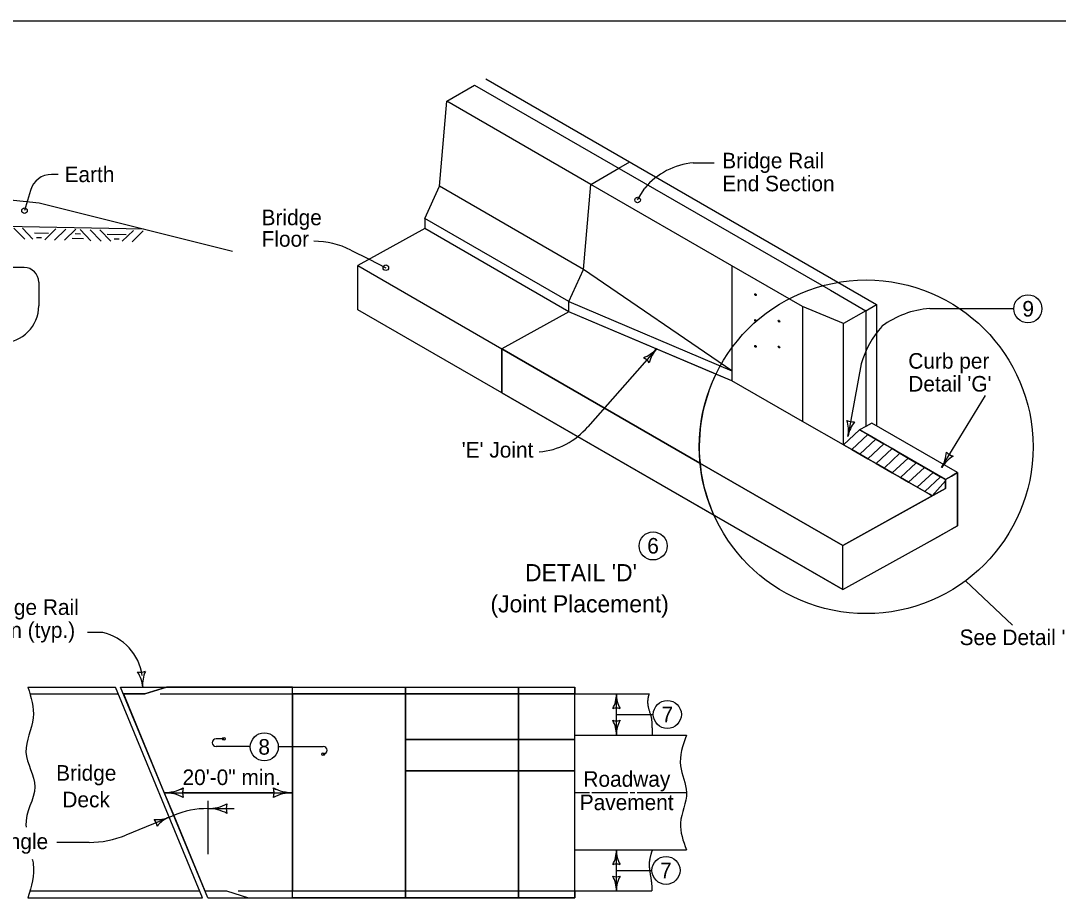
# Model space of a CAD drawing. Extents: x 8925 to 81668, y 4369 to 11918.
# Drawn here: x 18420 to 19752, y 8812 to 9944 of the extents above; entities that cross this region are included whole.
import ezdxf

# ---------------------------------------------------------------- set-up
doc = ezdxf.new("R2010")
doc.units = 0
for name, color, linetype in [('dsnShtPlotShapeBatchPrint', 7, 'Continuous'), ('dsnStdBorder', 7, 'Continuous'), ('dsnStdLabel', 7, 'Continuous'), ('Level 3', 7, 'Continuous'), ('Level 5', 7, 'Continuous'), ('SheetBorder', 7, 'Continuous')]:
    doc.layers.add(name, color=color, linetype=linetype)

msp = doc.modelspace()

# ---------------------------------------------------------------- linework, layer by layer
at = {"layer": 'dsnShtPlotShapeBatchPrint'}
for p, q in [((19058.9, 9079.7), (18914, 9079.7)), ((18914, 9079.7), (18914, 9021.1)), ((19058.9, 9021.1), (19058.9, 9079.7)), ((19131.4, 9079.7), (19058.9, 9079.7)), ((19058.9, 9079.7), (19058.9, 9021.1)), ((19131.4, 9021.1), (19131.4, 9079.7)), ((19058.9, 9021.1), (18914, 9021.1)), ((18914, 9021.1), (18914, 8981.1)), ((18914, 9021.1), (19058.9, 9021.1)), ((19058.9, 8981.1), (19058.9, 9021.1)), ((19058.9, 9021.1), (19058.9, 9021.1)), ((19131.4, 9021.1), (19058.9, 9021.1)), ((19058.9, 9021.1), (19058.9, 8981.1)), ((19058.9, 9021.1), (19131.4, 9021.1)), ((19131.4, 8981.1), (19131.4, 9021.1)), ((18914, 8981.1), (18914, 8826.9)), ((18914, 8981.1), (19058.9, 8981.1)), ((19058.9, 8826.9), (19058.9, 8981.1)), ((19058.9, 8981.1), (19058.9, 8826.9)), ((19131.4, 8981.1), (19058.9, 8981.1)), ((19058.9, 8981.1), (19131.4, 8981.1)), ((19131.4, 8826.9), (19131.4, 8981.1)), ((18914, 8826.9), (19058.9, 8826.9)), ((19058.9, 8826.9), (19131.4, 8826.9))]:
    msp.add_line(p, q, dxfattribs=at)
for points in [[(18769.1, 9088.4), (18914, 9088.3), (18914, 9079.7), (18794.1, 9079.7), (18769.1, 9079.7)], [(19058.9, 9088.3), (19058.9, 9079.7), (18914, 9079.7), (18914, 9088.3)], [(19131.4, 9088.3), (19131.4, 9079.7), (19058.9, 9079.7), (19058.9, 9088.3)], [(18914, 8818), (18769.1, 8818), (18769.1, 8826.9), (18776.4, 8826.9), (18819.6, 8826.9), (18867.2, 8826.9), (18914, 8826.8)], [(18914, 8818), (18914, 8826.9), (19058.9, 8826.9), (19058.9, 8818)], [(19131.4, 8817.9), (19058.9, 8818), (19058.9, 8826.9), (19131.4, 8826.9)]]:
    msp.add_lwpolyline(points, close=True, dxfattribs=at)
msp.add_lwpolyline([(19058.9, 8981.1), (19058.9, 8981.1), (18914, 8981.1)], dxfattribs=at)
at = {"layer": 'dsnStdBorder'}
for p, q in [((19017, 9869.6), (19518.7, 9579.9)), ((19187.8, 9754.6), (19201.9, 9762.8)), ((19283.4, 9761.5), (19310.2, 9761.5)), ((18468.4, 9746.7), (18460, 9746.7)), ((18331.8, 9721.5), (18444.1, 9710.3)), ((18432.8, 9726.2), (18425.2, 9700.2)), ((19142.5, 9624.8), (18957.6, 9731.6)), ((19211.9, 9713.9), (19221.2, 9729.1)), ((18444.1, 9710.3), (18692.3, 9648.2)), ((18399.8, 9680.4), (18577.7, 9676.8)), ((19123.7, 9583.4), (18938.7, 9690.3)), ((18938.7, 9690.2), (18938.7, 9677.2)), ((18411.6, 9677.9), (18425.4, 9663.4)), ((18422.4, 9677.5), (18435.8, 9663.6)), ((18465.6, 9676.7), (18451.2, 9662.8)), ((18478.1, 9676.2), (18463.7, 9662.3)), ((18491.1, 9676.2), (18476.7, 9662.3)), ((18496.5, 9676.1), (18510.4, 9661.6)), ((18509.5, 9675.6), (18523.4, 9661.1)), ((18522, 9675.5), (18535.8, 9661.1)), ((18565.2, 9674.7), (18550.7, 9660.8)), ((18577.6, 9674.2), (18563.2, 9660.3)), ((18844.1, 9649.5), (18867.4, 9637.7)), ((18424.6, 9627.2), (18399.8, 9627.2)), ((18867.4, 9637.7), (18888.8, 9626.9)), ((19333, 9629.4), (19333, 9481.6)), ((18443.5, 9608.3), (18443.5, 9577.9)), ((19423.5, 9577.2), (19423.5, 9429.3)), ((19504.6, 9571.7), (19518.7, 9579.9)), ((19518.7, 9579.9), (19518.7, 9423.7)), ((19586.8, 9574.5), (19694.8, 9574.5)), ((19123.7, 9570.4), (19037.8, 9522.8)), ((19123.7, 9570.4), (19037.8, 9522.8)), ((19312.4, 9490.3), (19123.7, 9570.4)), ((19333, 9481.6), (19123.7, 9570.4)), ((19476.3, 9399.7), (19476.3, 9555.4)), ((19037.8, 9522.8), (19037.8, 9466.2)), ((19292, 9376), (19037.8, 9522.8)), ((19037.8, 9522.8), (19037.8, 9466.2)), ((19037.8, 9522.8), (19292, 9376)), ((19037.8, 9522.8), (19475.1, 9270.3)), ((19236.4, 9523.1), (19148, 9422.7)), ((19499, 9503.4), (19481.8, 9410.4)), ((19333, 9481.6), (19312.4, 9490.3)), ((19423.5, 9429.3), (19333, 9481.6)), ((19423.5, 9429.3), (19333, 9481.6)), ((19037.8, 9466.2), (19475.1, 9213.7)), ((19037.8, 9466.2), (19309.8, 9309.2)), ((19475.1, 9213.7), (19037.8, 9466.2)), ((19602.1, 9370.5), (19658.3, 9462.9)), ((19476.3, 9399.7), (19423.5, 9429.3)), ((19476.3, 9399.7), (19423.5, 9429.3)), ((19622.6, 9363.8), (19512.4, 9427.4)), ((19622.6, 9363.8), (19512.4, 9427.4)), ((19496.7, 9418.7), (19476.3, 9399.7)), ((19496.7, 9418.7), (19476.3, 9399.7)), ((19486.7, 9393.7), (19507.2, 9412.7)), ((19507.2, 9412.7), (19486.7, 9393.7)), ((19507.2, 9412.7), (19486.7, 9393.7)), ((19504.6, 9423), (19496.7, 9418.7)), ((19507.2, 9412.7), (19496.7, 9418.7)), ((19496.7, 9418.7), (19507.2, 9412.7)), ((19606.9, 9355.1), (19496.7, 9418.7)), ((19517.6, 9406.6), (19507.2, 9412.7)), ((19507.2, 9412.7), (19517.6, 9406.6)), ((19486.7, 9393.7), (19476.3, 9399.7)), ((19476.3, 9399.7), (19486.7, 9393.7)), ((19590.1, 9334.1), (19476.3, 9399.7)), ((19497.1, 9387.7), (19517.6, 9406.6)), ((19517.6, 9406.6), (19497.1, 9387.7)), ((19517.6, 9406.6), (19497.1, 9387.7)), ((19507.5, 9381.7), (19528, 9400.6)), ((19528, 9400.6), (19507.5, 9381.7)), ((19528, 9400.6), (19507.5, 9381.7)), ((19528, 9400.6), (19517.6, 9406.6)), ((19517.6, 9406.6), (19528, 9400.6)), ((19538.4, 9394.6), (19528, 9400.6)), ((19528, 9400.6), (19538.4, 9394.6)), ((19486.7, 9393.7), (19497.1, 9387.7)), ((19497.1, 9387.7), (19507.5, 9381.7)), ((19517.9, 9375.7), (19538.4, 9394.6)), ((19538.4, 9394.6), (19517.9, 9375.7)), ((19538.4, 9394.6), (19517.9, 9375.7)), ((19548.6, 9388.7), (19528.6, 9370.1)), ((19292, 9376), (19475.1, 9270.3)), ((19475.1, 9270.3), (19292, 9376)), ((19507.5, 9381.7), (19517.9, 9375.7)), ((19517.9, 9375.7), (19538.7, 9363.7)), ((19538.7, 9363.7), (19559.2, 9382.6)), ((19559.2, 9382.6), (19538.7, 9363.7)), ((19559.2, 9382.6), (19538.7, 9363.7)), ((19549.1, 9357.7), (19569.6, 9376.6)), ((19569.6, 9376.6), (19549.1, 9357.7)), ((19569.6, 9376.6), (19549.1, 9357.7)), ((19569.6, 9376.6), (19559.2, 9382.6)), ((19559.2, 9382.6), (19569.6, 9376.6)), ((19538.7, 9363.7), (19549.1, 9357.7)), ((19580.1, 9370.6), (19559.7, 9351.6)), ((19591.1, 9364.2), (19570.6, 9345.3)), ((19614.8, 9359.4), (19606.9, 9355.1)), ((19606.9, 9355.1), (19614.8, 9359.4)), ((19614.8, 9359.4), (19606.9, 9355.1)), ((19622.6, 9363.8), (19614.8, 9359.4)), ((19614.8, 9359.4), (19622.6, 9363.8)), ((19622.6, 9363.8), (19614.8, 9359.4)), ((19622.6, 9295.5), (19622.6, 9363.8)), ((19549.1, 9357.7), (19559.7, 9351.6)), ((19559.7, 9351.6), (19580.3, 9339.7)), ((19580.3, 9339.7), (19600.8, 9358.6)), ((19600.8, 9358.6), (19580.3, 9339.7)), ((19600.8, 9358.6), (19580.3, 9339.7)), ((19590.1, 9334.1), (19606.9, 9353.1)), ((19606.9, 9353.1), (19590.1, 9334.1)), ((19590.1, 9334.1), (19606.9, 9353.1)), ((19606.9, 9355.1), (19600.8, 9358.6)), ((19600.8, 9358.6), (19606.9, 9355.1)), ((19606.9, 9353.1), (19606.9, 9355.1)), ((19606.9, 9343.4), (19606.9, 9355.1)), ((19606.9, 9343.4), (19606.9, 9353.1)), ((19475.1, 9270.3), (19606.9, 9343.4)), ((19475.1, 9270.3), (19590.1, 9334.1)), ((19590.1, 9334.1), (19475.1, 9270.3)), ((19580.3, 9339.7), (19586.5, 9336.1)), ((19590.1, 9334.1), (19586.5, 9336.1)), ((19586.5, 9336.1), (19590.1, 9334.1)), ((19606.9, 9343.4), (19590.1, 9334.1)), ((19590.1, 9334.1), (19606.9, 9343.4)), ((19309.8, 9309.2), (19475.1, 9213.7)), ((19614.8, 9291.1), (19622.6, 9295.5)), ((19622.6, 9295.5), (19614.8, 9291.1)), ((19475.1, 9213.7), (19599.7, 9282.8)), ((19579.5, 9271.6), (19614.8, 9291.1)), ((19599.7, 9282.8), (19614.8, 9291.1)), ((19475.1, 9213.7), (19475.1, 9270.3)), ((19632.6, 9224.8), (19692.9, 9168)), ((18525.5, 9158.5), (18506, 9158.5)), ((18429.5, 9088.4), (18541.6, 9088.4)), ((18653.8, 8818), (18541.8, 9088.4)), ((18660.4, 8818), (18548.5, 9088.4)), ((18548.5, 9088.4), (18769.1, 9088.4)), ((18579.5, 9079.7), (18607.2, 9088.4)), ((18769.1, 9026.9), (18769.1, 9088.4)), ((18769.1, 8826.9), (18769.1, 9088.4)), ((18769.1, 9088.4), (19131.4, 9088.3)), ((18914, 8818), (18914, 9088.3)), ((19058.9, 8818), (19058.9, 9088.3)), ((19131.4, 8817.9), (19131.4, 9088.3)), ((18432.4, 9079.7), (18545.3, 9079.7)), ((18552, 9079.7), (18579.5, 9079.7)), ((18599.1, 9079.7), (19226.7, 9079.7)), ((18914, 9079.6), (18769.1, 9079.7)), ((19131.4, 8826.9), (19131.4, 9079.7)), ((19184.8, 9026.9), (19184.8, 9079.7)), ((19184.8, 9053.3), (19214.2, 9053.3)), ((19214.2, 9053.3), (19232.1, 9053.3)), ((19131.4, 9026.9), (19274.7, 9026.8)), ((18680.9, 9022.1), (18671, 9022.1)), ((18714.9, 9012.2), (18671, 9012.2)), ((18750.9, 9012.2), (18808.5, 9012.2)), ((18604.4, 8952.8), (18769.1, 8952.8)), ((18745.5, 8952.8), (18628.1, 8952.8)), ((18628.1, 8952.8), (18745.5, 8952.8)), ((18769.1, 8952.8), (18769.1, 8952.8)), ((18769.1, 8952.8), (18769.1, 8884.9)), ((18660.4, 8942.5), (18660.4, 8873.8)), ((18616.6, 8923.8), (18555.2, 8898.3)), ((18660.4, 8932.5), (18694.4, 8932.5)), ((18508.2, 8889), (18466.8, 8889)), ((18769.1, 8884.9), (18769.1, 8826.9)), ((18769.1, 8818), (18769.1, 8884.9)), ((19131.4, 8879.4), (19274.7, 8879.4)), ((19184.8, 8826.8), (19184.8, 8879.4)), ((19184.8, 8853.1), (19214.2, 8853.1)), ((19214.2, 8853.1), (19230.4, 8853.1)), ((18432.2, 8826.9), (18650.1, 8826.9)), ((18656.8, 8826.9), (18684.3, 8826.9)), ((18656.8, 8826.9), (18684.3, 8826.9)), ((18684.3, 8826.9), (18712.5, 8818)), ((18684.3, 8826.9), (18712.5, 8818)), ((18699.5, 8826.9), (19230.4, 8826.9)), ((18769.1, 8826.9), (18819.6, 8826.9)), ((18819.6, 8826.9), (18819.6, 8826.9)), ((18429.5, 8818), (18653.8, 8818)), ((18660.4, 8818), (18769.1, 8818)), ((18712.5, 8818), (18769.1, 8818)), ((18769.1, 8818), (19131.4, 8817.9))]:
    msp.add_line(p, q, dxfattribs=at)
for points in [[(19002.8, 9861.4), (19368.8, 9650.1), (19459.3, 9597.9), (19504.6, 9571.7), (19476.3, 9555.4), (19423.5, 9577.2), (19333, 9629.4), (19152, 9733.9), (18967, 9840.8)], [(18967, 9840.8), (19002.8, 9861.4)], [(18938.7, 9690.2), (18957.6, 9731.6), (18967, 9840.8)], [(19152, 9733.9), (19187.8, 9754.6)], [(19123.7, 9570.4), (19123.7, 9583.4), (19142.5, 9624.8), (19152, 9733.9)], [(18437.9, 9671.8), (18455.9, 9671.4)], [(18440.5, 9665.9), (18447.1, 9665.8)], [(18490.4, 9670.7), (18497, 9670.5)], [(18531.4, 9669.9), (18555.5, 9669.4)], [(18938.7, 9677.2), (18852.8, 9629.6)], [(19123.7, 9570.4), (18938.7, 9677.2)], [(18486.5, 9664.9), (18500.7, 9664.6)], [(18540.1, 9663.9), (18546.6, 9663.8)], [(18852.8, 9629.6), (19037.8, 9522.8)], [(18852.8, 9573), (18852.8, 9629.6)], [(19123.7, 9583.4), (19333, 9494.6), (19142.5, 9624.8)], [(19037.8, 9466.2), (18852.8, 9573)], [(19123.7, 9570.4), (19037.8, 9522.8)], [(19504.6, 9571.7), (19504.6, 9423)], [(19037.8, 9466.2), (19037.8, 9522.8)], [(19512.4, 9427.4), (19511.7, 9426.9), (19504.6, 9423)], [(19512.4, 9427.4), (19504.6, 9423)], [(19504.6, 9423), (19496.7, 9418.7)], [(19507.5, 9381.7), (19497.1, 9387.7), (19486.7, 9393.7)], [(19559.2, 9382.6), (19548.6, 9388.7), (19538.4, 9394.6)], [(19538.4, 9394.6), (19548.6, 9388.7), (19559.2, 9382.6)], [(19538.7, 9363.7), (19517.9, 9375.7), (19507.5, 9381.7)], [(19600.8, 9358.6), (19591.1, 9364.2), (19569.6, 9376.6)], [(19569.6, 9376.6), (19591.1, 9364.2), (19600.8, 9358.6)], [(19586.5, 9336.1), (19580.3, 9339.7), (19559.7, 9351.6), (19549.1, 9357.7), (19538.7, 9363.7)], [(19622.6, 9363.8), (19622.6, 9295.5)], [(19606.9, 9355.1), (19606.9, 9353.1), (19606.9, 9343.4)], [(19475.1, 9213.7), (19579.5, 9271.6), (19599.7, 9282.8)], [(18768.3, 8952.8), (18769.1, 8952.8), (18769.1, 9088.4), (18607.2, 9088.4), (18579.5, 9079.7), (18552.1, 9079.7), (18604.6, 8952.8), (18605.2, 8952.8)], [(18769.1, 9079.7), (18769.1, 9012.2), (18769.1, 8952.8)], [(18914, 8826.8), (18914, 8953.3), (18914, 9079.6)], [(18604.6, 8952.8), (18616.6, 8923.8), (18656.8, 8826.9)], [(18769.1, 8818), (18769.1, 8826.9), (18769.1, 8879.5), (18769.1, 8952.8)], [(18769.1, 8952.8), (18769.1, 8952.8)], [(19131.4, 8953.2), (19150.1, 8953.2)], [(19153.2, 8953.2), (19199.2, 8953.2)], [(19202.3, 8953.2), (19208.5, 8953.2)], [(19211.5, 8953.2), (19274.7, 8953.2)], [(18819.6, 8826.9), (18867.2, 8826.9), (18914, 8826.8)]]:
    msp.add_lwpolyline(points, dxfattribs=at)
for centre, radius in [((19505.2, 9397), 214.2), ((19712.8, 9574.2), 18), ((19231.8, 9269.7), 18), ((19250.1, 9053.3), 18), ((18732.9, 9011.7), 18), ((19248.4, 8853.1), 18)]:
    msp.add_circle(centre, radius, dxfattribs=at)
for centre, radius, start, end in [((19291.1, 9670.8), 91, 94.8409, 140.1467), ((18460, 9718.3), 28.4, 90, 163.739), ((18796.4, 9555), 105.9, 63.2177, 90), ((18424.6, 9608.3), 18.9, 0, 90), ((18396.2, 9577.9), 47.3, 270, 360), ((19595.6, 9457.4), 117.5, 94.3399, 126.627), ((19612.3, 9472.4), 117.5, 137.5971, 164.7195), ((19505.2, 9397), 214.2, 154.1687, 185.6063), ((19505.2, 9397), 214.2, 154.1687, 185.6063), ((19078.1, 9481.1), 91, 274.8409, 320.1467), ((19505.2, 9397), 214.2, 185.6063, 204.2018), ((19505.2, 9397), 214.2, 185.6063, 204.2018), ((18510.4, 9093.6), 66.7, 8.4828, 76.8823), ((19144.6, 9079.7), 40.2, 331.9275, 360), ((19224.9, 9079.7), 40.2, 180, 208.0725), ((19184.8, 9046), 15.5, 72.2666, 107.7334), ((19184.8, 9060.6), 15.5, 252.2666, 287.7333), ((19144.6, 9026.9), 40.2, 360, 28.0725), ((19224.9, 9026.9), 40.2, 151.9275, 180), ((18671, 9017.1), 4.92, 90, 270), ((18808.5, 9007.3), 4.92, 270, 90), ((18604.4, 9005.1), 52.2, 270, 298.0725), ((18604.4, 8900.6), 52.2, 61.9275, 90), ((18604.4, 8900.6), 52.2, 61.9275, 89.8364), ((18604.4, 9005.1), 52.2, 270.8433, 298.0725), ((18648.2, 8952.8), 20.2, 162.2666, 197.7334), ((18648.2, 8952.8), 20.2, 162.2667, 179.9839), ((18648.2, 8952.8), 20.2, 179.9839, 197.7334), ((18725.3, 8952.8), 20.2, 342.2666, 17.7334), ((18769.1, 9005.1), 52.2, 241.9275, 270), ((18725.3, 8952.8), 20.2, 0.0161, 17.7334), ((18769.1, 9005.1), 52.2, 241.9275, 269.1567), ((18769.1, 8900.6), 52.2, 90.0176, 118.0725), ((18725.3, 8952.8), 20.2, 342.2666, 0.0161), ((18769.1, 8900.6), 52.2, 90, 118.0725), ((18769.1, 9005.1), 52.2, 269.9824, 270), ((18660.4, 8984.7), 52.2, 270, 298.0725), ((18660.4, 8984.7), 52.2, 270, 298.0725), ((18704.2, 8932.5), 20.2, 162.2666, 197.7334), ((18704.2, 8932.5), 20.2, 162.2666, 197.7334), ((18595.6, 8958.5), 40.2, 264.4275, 292.5), ((18626.3, 8884.3), 40.2, 112.5, 140.5725), ((18660.4, 8818), 114.5, 90, 112.5), ((18660.4, 8880.2), 52.2, 61.9275, 90), ((18660.4, 8880.2), 52.2, 61.9275, 90), ((18579.8, 8908.5), 15.5, 4.7666, 40.2333), ((18508.2, 9011.9), 122.9, 270, 292.5), ((19144.6, 8879.4), 40.2, 331.9275, 360), ((19224.9, 8879.4), 40.2, 180, 208.0725), ((19184.8, 8845.7), 15.5, 72.2666, 107.7334), ((19184.8, 8860.5), 15.5, 252.2666, 287.7333), ((19144.6, 8826.8), 40.2, 360, 28.0725), ((19224.9, 8826.8), 40.2, 151.9275, 180), ((18779.4, 8826.9), 40.2, 359.9859, 360)]:
    msp.add_arc(centre, radius, start, end, dxfattribs=at)
for centre in [(19363.2, 9592.3), (19363.2, 9559.1), (19393.3, 9558.3), (19363.2, 9525.9), (19393.3, 9525.1)]:
    msp.add_ellipse(centre, major_axis=(0.67, -1.15), ratio=0.57735, dxfattribs=at)
for points in [[(18429.5, 9088.4), (18436.4, 9049.2), (18427.1, 9004.8), (18438.4, 8960.4), (18427.1, 8910.9), (18427.4, 8908.5)], [(19274.7, 9026.8), (19266.9, 8987.2), (19274.7, 8953.1), (19266.9, 8913.9), (19274.7, 8879.4)], [(18435.2, 8867.6), (18436.4, 8861.4), (18429.5, 8818)]]:
    msp.add_spline(points, degree=3, dxfattribs=at)
for points in [[(19226.7, 9079.7), (19226.6, 9079.2), (19226.4, 9078.7), (19226.2, 9078.2), (19226.1, 9077.7), (19225.9, 9077.2), (19225.8, 9076.7), (19225.5, 9075.7), (19225.3, 9074.7), (19225.2, 9073.7), (19225, 9072.7), (19224.9, 9071.7), (19224.8, 9070.7), (19224.8, 9070.2), (19224.8, 9069.7), (19224.8, 9069.2), (19224.8, 9068.7), (19224.8, 9068.2), (19224.8, 9067.7), (19224.9, 9066.8), (19225, 9065.8), (19225.1, 9064.9), (19225.3, 9063.9), (19225.5, 9063), (19225.7, 9062.1), (19226.3, 9060.2), (19226.8, 9058.3), (19227.4, 9056.4), (19227.9, 9054.6), (19228.5, 9052.7), (19229.1, 9050.8), (19229.3, 9049.8), (19229.5, 9048.9), (19229.7, 9047.9), (19229.8, 9047), (19229.9, 9046), (19230, 9045), (19230.1, 9043.5), (19230.1, 9042), (19230.2, 9040.5), (19230.3, 9039), (19230.4, 9037.5), (19230.4, 9036), (19230.5, 9034.5), (19230.6, 9033), (19230.6, 9031.4), (19230.7, 9029.9), (19230.8, 9028.4), (19230.8, 9026.9)], [(19230.8, 8879.4), (19230.5, 8878.5), (19230.2, 8877.7), (19229.9, 8876.8), (19229.6, 8875.9), (19229.3, 8875), (19229.1, 8874.1), (19228.6, 8872.4), (19228.1, 8870.7), (19227.7, 8868.9), (19227.2, 8866.2), (19226.9, 8863.6), (19226.8, 8860.9), (19226.8, 8860.5), (19226.8, 8860), (19226.8, 8859.6), (19226.8, 8859.1), (19226.8, 8858.7), (19226.9, 8858.3), (19226.9, 8857.3), (19227, 8856.3), (19227.1, 8855.3), (19227.2, 8854.3), (19227.3, 8853.3), (19227.5, 8852.3), (19227.8, 8850.4), (19228.1, 8848.4), (19228.4, 8846.4), (19228.7, 8844.4), (19229.1, 8842.5), (19229.4, 8840.5), (19229.5, 8839.5), (19229.6, 8838.5), (19229.7, 8837.5), (19229.8, 8836.5), (19229.9, 8835.5), (19230, 8834.5), (19230.1, 8832), (19230.3, 8829.4), (19230.4, 8826.8)]]:
    msp.add_open_spline(points, degree=3, dxfattribs=at)
at = {"layer": 'Level 3'}
for centre in [(18680.9, 9022.1), (18808.5, 9002.4)]:
    msp.add_circle(centre, 1.78, dxfattribs=at)
for centre, radius, start, end in [((19204.5, 9551.2), 42.5, 290.5435, 318.616), ((19268.3, 9495), 42.5, 138.616, 166.6885), ((19212.8, 9496.3), 16.4, 30.8827, 66.3494), ((19488.3, 9445.4), 16.4, 241.782, 277.2487), ((19440, 9418.1), 42.5, 349.5153, 17.5878), ((19523.6, 9402.6), 42.5, 141.4428, 169.5153), ((19565.8, 9392.6), 42.5, 328.7108, 356.7833), ((19620.7, 9401), 16.4, 220.9775, 256.4442), ((19638.5, 9348.4), 42.5, 120.6383, 148.7108), ((18574.2, 9123.9), 16.4, 256.6331, 292.0998), ((18534.5, 9085.1), 42.5, 4.3665, 32.439), ((18619.2, 9091.6), 42.5, 156.294, 184.3665)]:
    msp.add_arc(centre, radius, start, end, dxfattribs=at)
at = {"layer": 'Level 5'}
for centre in [(19211.9, 9713.9), (18425.2, 9700.2), (18888.8, 9626.9)]:
    msp.add_circle(centre, 3.54, dxfattribs=at)
at = {"layer": 'SheetBorder'}
msp.add_lwpolyline([(17332.5, 9944), (20467.5, 9944), (20467.5, 7924), (17332.5, 7924)], close=True, dxfattribs=at)

# ---------------------------------------------------------------- texts
at = {"layer": 'dsnShtPlotShapeBatchPrint'}
for s, height, p in [('Earth', 20, (18476.6, 9736.8)), ('6', 20, (19224.3, 9259.9)), ('(Joint Placement)', 22, (19023.1, 9184.4)), ('7', 20, (19242.6, 9043.3)), ('8', 20, (18725.3, 9001.7)), ('Bridge', 20, (18465.8, 8968.3)), ('20\'-0" min.', 20, (18628, 8962.7)), ('Roadway', 20, (19142.4, 8960.5)), ('Deck', 20, (18473.8, 8934.1)), ('Pavement', 20, (19137.7, 8930.5)), ('Skew Angle', 20, (18314.3, 8880.4)), ('7', 20, (19240.8, 8843.1))]:
    msp.add_text(s, height=height, dxfattribs=at).set_placement(p)
at = {"layer": 'dsnStdBorder'}
for s, height, p in [('Bridge Rail ', 20, (19320.5, 9754.5)), ('End Section', 20, (19320.5, 9725)), ('Bridge', 20, (18729.4, 9681.5)), ('Floor', 20, (18729.4, 9653.9)), ('Curb per', 20, (19559.3, 9497.3)), ("Detail 'G'", 20, (19559.3, 9467.9)), ("'E' Joint", 20, (18986.2, 9383.1)), ("DETAIL 'D'", 22, (19067.5, 9224.4)), ('Bridge Rail', 20, (18364, 9181.1)), ('End Section (typ.)', 20, (18277.6, 9151.7)), ("See Detail 'E'", 20, (19625.1, 9142.4))]:
    msp.add_text(s, height=height, dxfattribs=at).set_placement(p)
at = {"layer": 'dsnStdLabel'}
msp.add_text('9', height=20, dxfattribs=at).set_placement((19705.7, 9564.2))

doc.saveas('drawing.dxf')
